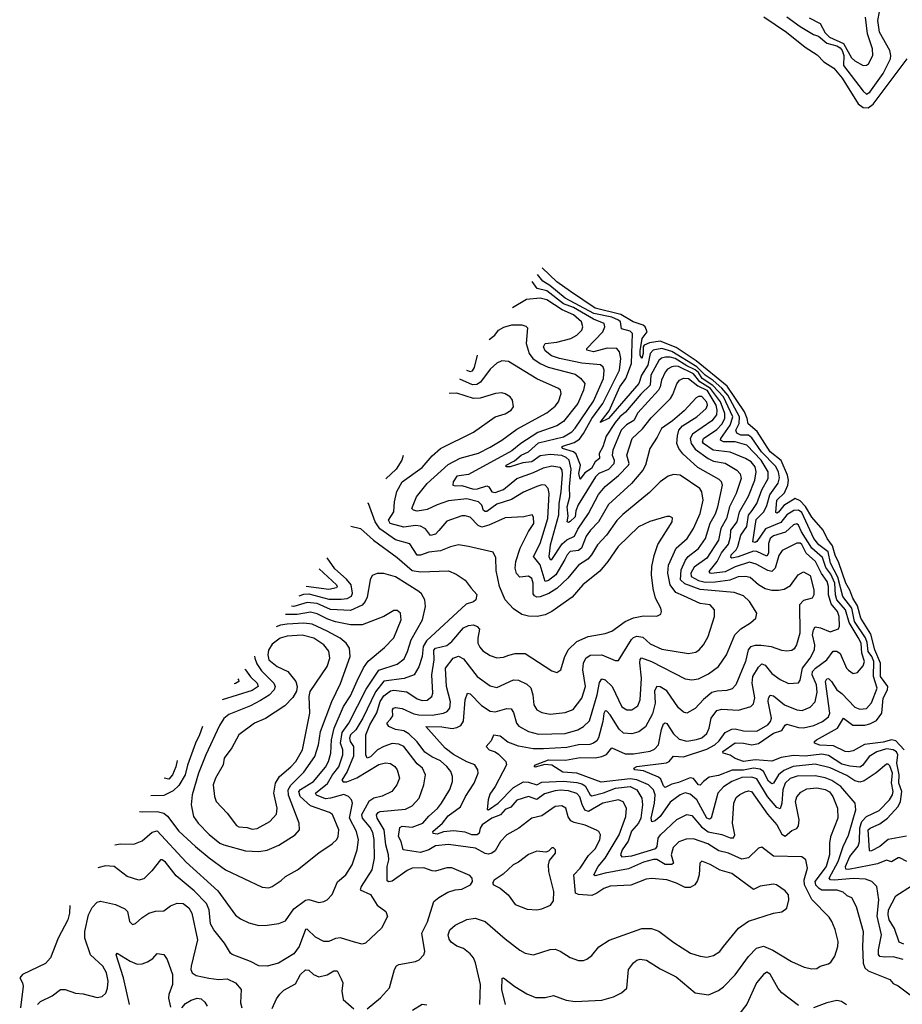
# Model space of a CAD drawing. Extents: x 1933546 to 2138868, y 524910 to 667279.
# Tile 262 of 466: x 2005059 to 2010359, y 639787 to 645699. Entities that reach past the tile are written whole.
import ezdxf

# ---------------------------------------------------------------- set-up
doc = ezdxf.new("R2010")
doc.units = 0

msp = doc.modelspace()

# ---------------------------------------------------------------- linework, layer by layer
at = {"layer": '0CON10XD'}
for points in [[(2009527.5, 645717.5), (2009664.6, 645625), (2009776.7, 645535), (2009847.6, 645487.6), (2009887, 645447), (2009948.6, 645408.6), (2009997.6, 645347.6), (2010095, 645194.3), (2010125, 645172), (2010155, 645169.4), (2010185, 645191.4), (2010388.2, 645465)], [(2009665, 645715.9), (2009745, 645657.6), (2009825, 645609.6), (2009855, 645600.3), (2009905, 645557.7), (2009965, 645541.9), (2009985, 645530.8), (2009998, 645515), (2010008.8, 645485), (2010005.2, 645425), (2010125, 645269.2), (2010145, 645252), (2010165, 645263.3), (2010245, 645375.3), (2010288.1, 645465), (2010290.9, 645485), (2010284.2, 645515), (2010222.7, 645625), (2010212.8, 645695), (2010222.6, 645747.4)], [(2009800.6, 645710.6), (2009865.8, 645675.8), (2009895, 645620), (2009921.1, 645595), (2010006.4, 645556.4), (2010055, 645470.3), (2010075, 645452.1), (2010125, 645423.8), (2010145, 645425.5), (2010156.4, 645433.6), (2010182.9, 645485), (2010179.4, 645525), (2010150, 645615), (2010138.5, 645715)], [(2010385, 640797.3), (2010275, 640775.6), (2010225, 640734.7), (2010175, 640709.5), (2010165, 640706.7), (2010162.9, 640712.9), (2010155, 640835.3), (2010165.2, 640844.8), (2010225, 640869.7), (2010269.6, 640905), (2010333.7, 640975), (2010348.8, 641005), (2010356.9, 641065), (2010338.7, 641115), (2010339.8, 641165), (2010327, 641235), (2010331.4, 641285), (2010323.4, 641303.4), (2010305, 641314.3), (2010265, 641321.1), (2010206.5, 641303.5), (2010159.7, 641275), (2010119.4, 641220.6), (2010105, 641211.7), (2010045, 641217.2), (2009995, 641229.1), (2009915, 641280.6), (2009875, 641288.8), (2009775, 641276.3), (2009705, 641280.4), (2009631.9, 641268.1), (2009575, 641246.1), (2009475, 641254.1), (2009405, 641245.7), (2009355, 641263.3), (2009325, 641282.5), (2009283.3, 641295), (2009280.8, 641305), (2009355, 641356.4), (2009405.4, 641355.4), (2009455, 641345.2), (2009495, 641353.7), (2009585, 641414.4), (2009635, 641432.1), (2009655, 641463.5), (2009665, 641468.5), (2009735, 641448.5), (2009765, 641446.8), (2009828.6, 641461.4), (2009879.6, 641485), (2009915, 641512.2), (2009923.2, 641535), (2009898.1, 641725), (2009905, 641741.1), (2009915, 641743.5), (2009933.2, 641725), (2009965.6, 641675.6), (2009995, 641653.8), (2010075, 641570.8), (2010105, 641558.7), (2010145, 641563.2), (2010175, 641597.8), (2010207.7, 641685), (2010185.3, 641755.3), (2010188.4, 641845), (2010176.7, 641875), (2010153.9, 641905), (2010148.9, 641958.9), (2010138.1, 641988.1), (2010072.3, 642085), (2010055.9, 642165), (2010002.3, 642235), (2009971.1, 642351.1), (2009928, 642435), (2009914.4, 642504.4), (2009858, 642545), (2009827.4, 642585), (2009755, 642739.6), (2009735, 642754.5), (2009707.3, 642752.7), (2009665, 642725.9), (2009629, 642681), (2009537.9, 642642.1), (2009485, 642565.3), (2009475, 642560.4), (2009461.9, 642565), (2009480.9, 642699.1), (2009527.5, 642745), (2009545, 642781.2), (2009563.6, 642846.4), (2009612.9, 642917.1), (2009621.2, 642948.8), (2009615.3, 642985), (2009597.9, 643017.9), (2009513.9, 643105), (2009455, 643189.5), (2009435, 643203.7), (2009390, 643205), (2009365, 643216.9), (2009360.3, 643235), (2009379.9, 643275), (2009381.9, 643315), (2009310.7, 643445), (2009276, 643486), (2009223.1, 643533.1), (2009175, 643565), (2009125.2, 643614.8), (2008975, 643707.8), (2008915, 643724.9), (2008862.5, 643715), (2008845, 643695.9), (2008830.7, 643625), (2008792.4, 643565), (2008777.9, 643515), (2008595, 643304.8), (2008545, 643280), (2008599.5, 643350.5), (2008663.2, 643495), (2008699.9, 643545), (2008733.8, 643635), (2008739.5, 643815), (2008725, 643829.1), (2008673.8, 643843.8), (2008665.9, 643885), (2008655, 643895.6), (2008615, 643912.3), (2008506.7, 643935), (2008335, 644027.3), (2008243.2, 644103.2), (2008199.9, 644129.9), (2008167.7, 644169.7)], [(2010369.6, 641315), (2010319.9, 641369.9), (2010295, 641376), (2010245, 641361.7), (2010132.5, 641347.5), (2010065, 641308.2), (2010035, 641302.5), (2010015, 641305.3), (2009945, 641338.1), (2009863.4, 641343.4), (2009831.4, 641355), (2009831.4, 641365), (2009842.9, 641375), (2009970.8, 641445), (2010005, 641504.3), (2010062.8, 641462.8), (2010135, 641463.3), (2010165, 641470.5), (2010205, 641490.4), (2010236, 641535), (2010243.8, 641625), (2010270, 641675), (2010272.3, 641695), (2010229.1, 641755), (2010227.9, 641835), (2010194.8, 641915), (2010170.5, 642010.5), (2010109.8, 642105), (2010090.7, 642180.7), (2010061.2, 642225), (2010044.1, 642274.1), (2010019.5, 642315), (2009977.9, 642437.9), (2009955, 642483.2), (2009939.9, 642539.9), (2009908.1, 642585), (2009883.4, 642635), (2009815, 642712.3), (2009776.8, 642776.8), (2009745, 642811), (2009715, 642824.3), (2009647.7, 642782.3), (2009615, 642743.1), (2009605, 642736.9), (2009600.4, 642740.4), (2009605.2, 642815), (2009651.3, 642858.7), (2009671.9, 642905), (2009675.2, 642934.8), (2009669.5, 642965), (2009632.3, 643052.3), (2009565, 643104.2), (2009486.6, 643226.6), (2009433.3, 643273.3), (2009428.3, 643305), (2009411.6, 643345), (2009308.3, 643498.3), (2009120.7, 643650.7), (2009000.3, 643730.3), (2008905, 643768.5), (2008841, 643759), (2008809.3, 643745), (2008802.2, 643735), (2008802.3, 643695), (2008795, 643665.7), (2008785, 643683.8), (2008785, 643710), (2008796, 643785), (2008826.4, 643825), (2008815, 643855.8), (2008803.5, 643865), (2008743.5, 643885), (2008668.7, 643928.7), (2008515, 643968.1), (2008366.8, 644066.8), (2008284.2, 644125), (2008196.6, 644208.7)], [(2010386, 640645), (2010345, 640666.5), (2010335, 640666.4), (2010295, 640642.7), (2010265, 640651.6), (2010209.3, 640630.7), (2010159.6, 640620.4), (2010035, 640596), (2010019.4, 640599.4), (2010017.3, 640615), (2010044.7, 640675.3), (2010095, 640736.7), (2010101.2, 640765), (2010103.3, 640846.7), (2010116.3, 640885), (2010145, 640914.8), (2010219.6, 640950.4), (2010282.5, 641015), (2010300.2, 641045), (2010304, 641065), (2010293.9, 641116.1), (2010299.5, 641175), (2010285, 641219.1), (2010275, 641229.1), (2010265, 641228.2), (2010203, 641177), (2010130.3, 641129.7), (2010105, 641121.5), (2010075, 641128.1), (2010025, 641160), (2009925, 641206.9), (2009835, 641228.3), (2009704.3, 641215.7), (2009648.3, 641191.7), (2009616.4, 641165), (2009585, 641115.4), (2009575, 641111.1), (2009555, 641125.9), (2009525.8, 641185.8), (2009505, 641199.7), (2009465, 641204.1), (2009405, 641193.9), (2009337.6, 641192.4), (2009255, 641160.9), (2009199.7, 641150.3), (2009164.4, 641125), (2009145, 641102.5), (2009135, 641105.8), (2009105, 641142.5), (2009085, 641147.4), (2009015, 641119), (2008975, 641109.5), (2008935, 641089.6), (2008925, 641098.1), (2008908.8, 641138.8), (2008895, 641151.3), (2008805, 641188.6), (2008752.5, 641195), (2008746.7, 641205), (2008765, 641215.2), (2008943.1, 641236.9), (2008958.9, 641245), (2008985, 641277.1), (2009045, 641273.8), (2009185, 641319.7), (2009233.8, 641345), (2009260.1, 641369.9), (2009295, 641419.6), (2009335, 641440), (2009355, 641442.1), (2009405, 641429.5), (2009485, 641426.2), (2009550.6, 641465), (2009567.7, 641485), (2009573.5, 641505), (2009554.4, 641605), (2009555, 641626), (2009565, 641642.5), (2009585, 641639.2), (2009651.2, 641585), (2009725, 641554.7), (2009758.1, 641551.9), (2009805, 641570.4), (2009836.8, 641603.2), (2009848.3, 641661.7), (2009843, 641705), (2009817.9, 641765), (2009820.8, 641785), (2009838.1, 641805), (2009905.4, 641854.6), (2009943, 641907), (2009965, 641906.9), (2009985, 641893.3), (2010024.5, 641805), (2010035, 641794.3), (2010065, 641773.5), (2010090.6, 641779.4), (2010125, 641820), (2010132.9, 641845), (2010116.3, 641896.3), (2010112.9, 641955), (2010095, 641989.3), (2010040.1, 642080.1), (2010018.8, 642155), (2009966.9, 642215), (2009958.6, 642245), (2009953.6, 642315), (2009929.6, 642369.6), (2009900.3, 642410.3), (2009879.7, 642469.7), (2009816.8, 642526.8), (2009753, 642625), (2009735, 642664.5), (2009725, 642671.3), (2009705, 642666.9), (2009657.1, 642622.9), (2009585, 642599.6), (2009565.3, 642585), (2009554.8, 642555), (2009556.6, 642495), (2009545, 642478), (2009486.2, 642505), (2009465, 642507.6), (2009374.4, 642474.4), (2009336.2, 642466.2), (2009329.5, 642469.5), (2009331.2, 642485), (2009361.2, 642515), (2009372.3, 642535), (2009389.4, 642605), (2009425, 642656.2), (2009435.6, 642725), (2009457.4, 642752.6), (2009486.5, 642795), (2009514.7, 642875.3), (2009553.6, 642945), (2009553.3, 642985), (2009510.6, 643055), (2009425, 643144), (2009355, 643164.3), (2009284.6, 643164.6), (2009266.9, 643175), (2009268.4, 643185), (2009325.6, 643265), (2009341.6, 643315), (2009285, 643433.8), (2009222.1, 643502.1), (2009156.7, 643545), (2009135, 643579.9), (2009115, 643597.4), (2009065, 643621.2), (2008995, 643665.6), (2008965, 643673.7), (2008937.2, 643672.8), (2008913.2, 643666.8), (2008897.7, 643652.3), (2008848.9, 643565), (2008844.8, 643505), (2008788.8, 643451.2), (2008697.1, 643342.9), (2008661.9, 643315), (2008635, 643280.6), (2008581, 643199), (2008561.6, 643135), (2008539.3, 643095), (2008541.1, 643065), (2008515, 643045.3), (2008493.6, 643005), (2008452.6, 642977.4), (2008425, 642940), (2008415.8, 642975), (2008426.2, 643025), (2008401.1, 643091.1), (2008384.7, 643105), (2008318.1, 643125), (2008314.2, 643135), (2008320.6, 643139.4), (2008388.6, 643161.4), (2008419.8, 643180.2), (2008445.5, 643215), (2008494.7, 643305.3), (2008559.8, 643395), (2008660.4, 643595), (2008669.3, 643665), (2008660, 643705), (2008645, 643724.5), (2008587.1, 643727.1), (2008505, 643705.8), (2008463.8, 643715), (2008464.2, 643725), (2008560.8, 643825), (2008572.8, 643855), (2008568.2, 643875), (2008505, 643900.6), (2008385, 643972), (2008325, 643993.2), (2008225, 644071.8), (2008166.4, 644085), (2008136.5, 644127.6)], [(2010365, 640055.2), (2010305, 640072.5), (2010255, 640069.1), (2010225, 640074.7), (2010216.2, 640086.2), (2010215.2, 640115), (2010234.1, 640205), (2010207.2, 640317.2), (2010217.9, 640415), (2010205.8, 640495), (2010175.6, 640525), (2010137.8, 640537.8), (2010065, 640541.4), (2009952.1, 640532.1), (2009928.1, 640535), (2009919.8, 640545), (2009974.6, 640645), (2010004.1, 640735), (2010035, 640803.1), (2010079.1, 640955), (2010075.4, 640995), (2009989.8, 641095), (2009935, 641131.8), (2009895, 641147.8), (2009835, 641158.8), (2009727.2, 641157.2), (2009685, 641142.5), (2009655.4, 641114.6), (2009640.9, 641075), (2009636.5, 640995), (2009625, 640961.5), (2009605, 640968), (2009550, 641035), (2009485, 641141.1), (2009455, 641150.6), (2009395, 641148.1), (2009335.5, 641124.5), (2009285, 641093.3), (2009250.4, 641055), (2009210.9, 640905), (2009201.8, 640898.2), (2009185, 640905.5), (2009126.1, 641015), (2009085, 641049.5), (2009055, 641057.1), (2009025, 641045.2), (2008965, 641000.3), (2008904.4, 640915), (2008875, 640888.4), (2008855, 640882.9), (2008851.9, 640905), (2008871.1, 640995), (2008874.1, 641045), (2008864.8, 641075), (2008835, 641105.5), (2008765, 641134.6), (2008725, 641140.8), (2008551.5, 641121.5), (2008405.5, 641174.5), (2008321.1, 641181.1), (2008255, 641223.8), (2008212.9, 641227.1), (2008155, 641211.4), (2008148.8, 641215), (2008156.2, 641225), (2008233.8, 641255), (2008337.6, 641252.4), (2008425, 641269.4), (2008515, 641267.8), (2008555, 641274.4), (2008582.3, 641287.7), (2008615, 641326.2), (2008695, 641290.3), (2008745, 641291.6), (2008845, 641306.8), (2008871.6, 641318.4), (2008894.1, 641345), (2008912.5, 641437.5), (2008925, 641470.6), (2008935, 641477.8), (2008945, 641472.2), (2008985, 641411.8), (2009018.9, 641378.9), (2009065, 641367.5), (2009122.9, 641377.1), (2009155, 641387.6), (2009185, 641413.5), (2009199.5, 641445), (2009210.8, 641505), (2009245, 641552.1), (2009275, 641559.1), (2009375, 641553.6), (2009448.6, 641575), (2009465, 641592), (2009472.7, 641627.3), (2009458, 641715), (2009462.5, 641755), (2009495, 641811.8), (2009515, 641831.8), (2009535, 641823.8), (2009575, 641773.1), (2009625, 641736.7), (2009675, 641713.1), (2009735, 641717.8), (2009746.4, 641733.6), (2009760.6, 641805), (2009805.7, 641865), (2009831.3, 641915), (2009834.4, 641945), (2009820.7, 642005), (2009825, 642035.8), (2009835.4, 642054.6), (2009867.1, 642047.1), (2009925, 642024.1), (2009975, 642042.2), (2009982.2, 642057.8), (2009980.4, 642115), (2009969.2, 642145), (2009932.6, 642192.6), (2009916.7, 642245), (2009916.4, 642295), (2009908.3, 642325), (2009874.1, 642374.1), (2009837, 642445), (2009781.8, 642495), (2009755, 642547.3), (2009745, 642555.2), (2009725, 642555.8), (2009637.9, 642512.1), (2009618.1, 642481.9), (2009595.9, 642405), (2009575, 642386), (2009550.9, 642390.9), (2009480.7, 642430.7), (2009441.4, 642441.4), (2009355, 642413.9), (2009295, 642383), (2009213.4, 642373.4), (2009204.5, 642375), (2009199.7, 642385), (2009247.6, 642445), (2009273, 642497), (2009315, 642550.3), (2009326.9, 642595), (2009328.8, 642635), (2009368, 642685), (2009381.5, 642745), (2009435, 642838.5), (2009473.7, 642935), (2009481.3, 642985), (2009474.8, 643015), (2009450.9, 643045), (2009417.5, 643065), (2009325, 643102.9), (2009224, 643114), (2009164.8, 643155), (2009158.4, 643165), (2009164.7, 643185), (2009245, 643237.7), (2009275, 643269.8), (2009292.4, 643305), (2009294, 643335), (2009266.7, 643405), (2009206.9, 643485), (2009143.9, 643523.9), (2009105, 643572.7), (2009015, 643616), (2008995, 643619.5), (2008975.2, 643614.8), (2008949.8, 643600.2), (2008935, 643582.9), (2008912.3, 643535), (2008905.2, 643495.2), (2008894.8, 643475), (2008771.9, 643338.1), (2008747.1, 643292.9), (2008702.7, 643267.3), (2008671, 643235), (2008620.2, 643115), (2008616.9, 643085), (2008629, 643055), (2008627.4, 643032.6), (2008595, 642998.7), (2008536.3, 642973.7), (2008516, 642954), (2008413.1, 642786.9), (2008399.3, 642750.7), (2008394.5, 642715), (2008365, 642686.1), (2008355, 642680.9), (2008347.5, 642685), (2008352.8, 642717.2), (2008347.5, 642775), (2008361.7, 642835), (2008360.1, 642895), (2008371.1, 643001.1), (2008358.3, 643055), (2008341.1, 643071.1), (2008315, 643083), (2008245, 643089.4), (2008185, 643080.7), (2008135.1, 643044.9), (2008080.9, 643039.1), (2008005, 643014), (2007980, 643015), (2007980.8, 643025), (2008029.7, 643050.3), (2008071.2, 643085), (2008115, 643103.5), (2008175, 643157.5), (2008325, 643194.8), (2008375, 643224.8), (2008395, 643245.8), (2008505, 643408.8), (2008564.8, 643545), (2008569.7, 643595), (2008562.9, 643612.9), (2008546.7, 643626.8), (2008435, 643636.2), (2008301.4, 643665), (2008251.7, 643681.7), (2008215, 643710), (2008204, 643735), (2008215.3, 643754.7), (2008285, 643763.7), (2008368.6, 643785), (2008405.5, 643805), (2008434.6, 643835), (2008441.1, 643855), (2008433.5, 643885), (2008385, 643927.3), (2008316.2, 643956.2), (2008225, 644018), (2008185, 644026.5), (2008101.7, 644018.3), (2008018.6, 643968.6)], [(2007878.2, 643779), (2007911.3, 643805), (2007934.8, 643835.2), (2007966.6, 643853.4), (2008015, 643866.5), (2008075, 643867.3), (2008099.3, 643859.3), (2008108.9, 643848.9), (2008101.4, 643755), (2008118.4, 643695), (2008140.6, 643665), (2008184.6, 643634.6), (2008232.4, 643612.4), (2008395, 643570.2), (2008427.5, 643547.5), (2008452.1, 643515), (2008444.7, 643475), (2008411, 643395), (2008325, 643287.2), (2008285, 643261.4), (2008169.6, 643220.4), (2008068.2, 643155), (2008015, 643111.3), (2007755, 642968.2), (2007685, 642959.1), (2007661.8, 642925), (2007660, 642905), (2007675, 642899.5), (2007715, 642902.3), (2007785, 642881), (2007807.9, 642882.1), (2007865, 642899.7), (2007877.1, 642895), (2007895, 642864.5), (2007915, 642860.5), (2007965, 642878.2), (2008045, 642944.8), (2008145, 642980.4), (2008205, 643008.7), (2008255, 643020.4), (2008301.9, 643011.9), (2008315.2, 642995.1), (2008317.4, 642967.4), (2008308.9, 642865), (2008295.9, 642795), (2008293.7, 642725), (2008244.1, 642544.1), (2008235.7, 642475.7), (2008245, 642457.3), (2008255, 642458.7), (2008317.5, 642552.5), (2008345, 642575.2), (2008391.5, 642598.5), (2008410, 642640), (2008474.8, 642735), (2008535, 642849.1), (2008575, 642896.6), (2008655, 642961.8), (2008715.2, 643025), (2008718.3, 643035), (2008704.2, 643085), (2008736, 643185), (2008798.3, 643241.7), (2008850.6, 643309.4), (2008966.7, 643425), (2008981.9, 643448.1), (2009005, 643511.9), (2009021.5, 643535), (2009045, 643546), (2009075, 643543.8), (2009130.8, 643500.8), (2009185, 643474.1), (2009240.2, 643385), (2009246.1, 643355), (2009242.8, 643327.2), (2009215, 643289.6), (2009098.6, 643211.4), (2009086.1, 643185), (2009090.3, 643155), (2009115, 643120.2), (2009193.5, 643063.5), (2009225, 643049.3), (2009295, 643036), (2009365, 642994.7), (2009385, 642972.2), (2009391.7, 642945), (2009362.2, 642855), (2009321.7, 642775), (2009303.4, 642705), (2009268.6, 642645), (2009255.6, 642575), (2009185, 642465.3), (2009109.1, 642410.9), (2009088.5, 642375), (2009092.2, 642355), (2009135, 642332.1), (2009175, 642321.5), (2009235.4, 642324.6), (2009325, 642336.7), (2009375.2, 642355.2), (2009416.9, 642356.9), (2009445, 642351.4), (2009495, 642308), (2009535, 642284.7), (2009575, 642273.2), (2009615, 642272.9), (2009650, 642280), (2009688.1, 642301.9), (2009733.8, 642365), (2009765, 642383.8), (2009805, 642362), (2009827.8, 642275), (2009828.1, 642245), (2009818, 642225), (2009765, 642212.5), (2009741.1, 642185), (2009742.9, 642015), (2009724.1, 641945.9), (2009709.5, 641920.5), (2009695, 641910.6), (2009665, 641907.8), (2009635, 641911.8), (2009573.5, 641933.5), (2009512.3, 641942.3), (2009475, 641942.3), (2009446.8, 641933.2), (2009434.1, 641915.9), (2009417.1, 641845), (2009358.5, 641705), (2009337.8, 641682.2), (2009305, 641670.8), (2009247.9, 641667.9), (2009215, 641658.6), (2009165, 641618), (2009115, 641562.9), (2009065, 641535.6), (2009045, 641541.1), (2009015, 641567.3), (2008945, 641670), (2008905, 641693.8), (2008885, 641695.6), (2008870.7, 641669.3), (2008874.8, 641595), (2008858.1, 641531.9), (2008817.3, 641452.7), (2008777.3, 641422.7), (2008735, 641411.6), (2008685, 641416), (2008659, 641439), (2008605, 641526), (2008585, 641546.2), (2008575, 641548.2), (2008566.3, 641533.7), (2008561, 641485), (2008535, 641387.1), (2008525, 641370), (2008505.6, 641355), (2008482, 641348), (2008415, 641344.5), (2008345, 641328.5), (2008205, 641321.9), (2008142, 641322), (2008055, 641336.5), (2007991.2, 641361.2), (2007945, 641396.9), (2007905, 641403.3), (2007890.9, 641369.1), (2007860.8, 641335), (2007878.6, 641315), (2007915, 641302.9), (2007935, 641288.6), (2007978.9, 641245), (2007981.7, 641225), (2007913.6, 641095), (2007881.5, 641048.5), (2007871.4, 641015), (2007866.1, 640956.1), (2007875, 640954.5), (2007932.5, 640995), (2008025, 641089.5), (2008085, 641122.5), (2008115, 641120.4), (2008165, 641104), (2008195, 641121.6), (2008325, 641126.2), (2008405, 641118.8), (2008435, 641111.3), (2008455, 641098.5), (2008484.6, 641044.6), (2008495, 641038.5), (2008565, 641056.3), (2008636.7, 641085), (2008725, 641094.8), (2008764.7, 641075), (2008794.3, 641025), (2008799.2, 640985), (2008788.3, 640905), (2008774, 640875), (2008732.7, 640827.3), (2008713.4, 640766.6), (2008677.3, 640715), (2008667.2, 640685), (2008675, 640673.2), (2008735, 640679.2), (2008878.3, 640721.7), (2008887.6, 640735), (2008892.9, 640785), (2008907.8, 640805), (2009005, 640896.2), (2009065, 640926.2), (2009095, 640920), (2009152.6, 640852.6), (2009193.3, 640823.3), (2009275, 640807.6), (2009325, 640787.5), (2009345, 640785.6), (2009353.2, 640805), (2009340.3, 640875), (2009342.6, 640932.6), (2009347.2, 640995), (2009361.9, 641028.1), (2009382.9, 641047.1), (2009415, 641063.1), (2009435, 641069.2), (2009454.3, 641065), (2009548.6, 640928.6), (2009605.1, 640865.1), (2009635, 640808.2), (2009655, 640797.3), (2009695, 640830.3), (2009725, 640842.9), (2009735, 640859.2), (2009738.8, 640895), (2009717.2, 641005), (2009725, 641033.1), (2009749, 641061), (2009785, 641080.7), (2009845, 641086.3), (2009895, 641077.3), (2009922.1, 641062.1), (2009941.6, 641035), (2009969.7, 640965), (2009972.2, 640905), (2009928, 640792), (2009921.4, 640755), (2009922, 640685), (2009901.7, 640615), (2009833, 640525), (2009837.7, 640505), (2009855, 640485.8), (2009875, 640475.2), (2009965, 640474.7), (2010001.9, 640461.9), (2010025, 640440.5), (2010055, 640429.1), (2010082.5, 640375), (2010123.5, 640225), (2010119.5, 640135), (2010124.2, 640034.2), (2010133.2, 640005), (2010155, 639988.4), (2010284.3, 639935), (2010305, 639912.5), (2010335, 639897.3), (2010471.2, 639795)], [(2007745, 641243.4), (2007665, 641286.8), (2007614.5, 641325), (2007497.5, 641455), (2007595, 641452.7), (2007656.2, 641443.8), (2007685, 641448.9), (2007708.4, 641461.6), (2007723.6, 641486.4), (2007734.7, 641615.3), (2007747.5, 641655), (2007765, 641652.2), (2007831.3, 641581.3), (2007885, 641548), (2007915, 641543.3), (2007983.6, 641563.6), (2008010.8, 641560.8), (2008025, 641540), (2008042.5, 641475), (2008056.3, 641456.3), (2008114.8, 641424.8), (2008175, 641409.7), (2008335, 641413.7), (2008411.4, 641435), (2008445.2, 641454.8), (2008479.9, 641490.1), (2008497.1, 641542.9), (2008527.6, 641645), (2008539.9, 641720.1), (2008555, 641741.1), (2008575, 641735.5), (2008617.8, 641695), (2008675, 641573.6), (2008705, 641555.4), (2008735, 641554.5), (2008770.4, 641579.6), (2008785.9, 641615), (2008792.2, 641745), (2008782.2, 641837.8), (2008785, 641858), (2008793.2, 641866.8), (2008853.3, 641845), (2009055, 641740.8), (2009095, 641734.5), (2009135, 641742.3), (2009195, 641772.3), (2009254.4, 641815), (2009303.1, 641885), (2009353.6, 642005), (2009388.5, 642041.5), (2009447.5, 642077.5), (2009480, 642105), (2009485.7, 642135), (2009442.3, 642205), (2009405, 642240.4), (2009349, 642259), (2009145, 642277.9), (2009052.6, 642312.6), (2009027.8, 642335), (2009031.5, 642395), (2009056.3, 642453.7), (2009073.5, 642476.5), (2009135, 642524.1), (2009176.4, 642585), (2009204.9, 642675.1), (2009237.2, 642732.8), (2009251.7, 642775), (2009279.4, 642905), (2009272.5, 642925), (2009259.3, 642939.3), (2009130.5, 643010.5), (2009042.1, 643092.1), (2009017.8, 643125), (2009005.9, 643155), (2009008.8, 643201.2), (2009017.9, 643235), (2009038.8, 643261.2), (2009126.2, 643315), (2009181.8, 643365), (2009188.6, 643385), (2009185, 643403.1), (2009155, 643436.8), (2009135, 643437.1), (2009120.5, 643429.5), (2009049.1, 643350.9), (2008979.1, 643290.9), (2008913.1, 643245), (2008887.4, 643192.6), (2008843.8, 643125), (2008817.9, 643025), (2008800.9, 642995), (2008733.1, 642915), (2008595, 642787.5), (2008534.9, 642685.1), (2008486.9, 642635), (2008461.6, 642598.4), (2008433, 642525), (2008415, 642512.9), (2008365, 642505.7), (2008345.8, 642485), (2008332.9, 642457.1), (2008277.8, 642365), (2008235, 642331), (2008215.3, 642325.3), (2008185, 642426.6), (2008144, 642475), (2008184.8, 642555), (2008230.1, 642705), (2008239.5, 642855), (2008232.3, 642885), (2008215, 642904.5), (2008195, 642905.3), (2008165, 642895.3), (2008085, 642861.3), (2008012.3, 642817.7), (2007925, 642790.4), (2007865, 642747), (2007855, 642745.3), (2007845, 642752.1), (2007833.6, 642785), (2007815, 642804.3), (2007745, 642822), (2007635, 642809.3), (2007565, 642786.7), (2007505, 642757.5), (2007484.4, 642754.4), (2007445, 642747.8), (2007423.7, 642753.7), (2007414.6, 642764.6), (2007442.3, 642835), (2007506.3, 642913.7), (2007632.4, 643027.6), (2007705, 643066.8), (2007813.7, 643096.3), (2007885, 643131.8), (2007955, 643173.9), (2008045, 643240), (2008225, 643338.2), (2008275, 643377.7), (2008294.6, 643405), (2008310.9, 643455), (2008305.6, 643475), (2008294.2, 643485), (2008165, 643543.4), (2007995, 643646.7), (2007955, 643651.1), (2007925, 643636.7), (2007885, 643600.5), (2007826.3, 643523.7), (2007805, 643508.6), (2007777.5, 643507.5), (2007701.2, 643540.1)], [(2007741.9, 643595), (2007765, 643586.1), (2007779, 643591), (2007789.6, 643610.4), (2007807.8, 643684)], [(2008469.9, 642460.1), (2008415.2, 642424.8), (2008350.3, 642345), (2008285.4, 642284.6), (2008237.1, 642252.9), (2008185, 642232.9), (2008165, 642232.2), (2008149.5, 642239.5), (2008142.5, 642252.5), (2008141.6, 642315), (2008133.8, 642343.8), (2008115, 642357.3), (2008062.3, 642352.3), (2008043.2, 642373.2), (2008034.4, 642405), (2008038.9, 642445), (2008063.9, 642526.1), (2008113.6, 642626.4), (2008146.4, 642675), (2008145, 642712.5), (2008135.7, 642725.7), (2008085.5, 642714.5), (2007975, 642708.2), (2007876.7, 642663.3), (2007835, 642652), (2007812.5, 642662.5), (2007765, 642711.2), (2007735, 642720.7), (2007715, 642719.7), (2007625, 642687.8), (2007575, 642631.5), (2007555, 642610.5), (2007525, 642601.5), (2007495, 642641.3), (2007465, 642658.3), (2007435, 642661.2), (2007365, 642651.8), (2007283.9, 642675), (2007273.8, 642695), (2007305, 642744), (2007309.6, 642805), (2007324, 642866), (2007356.7, 642923.3), (2007475, 643009.5), (2007535, 643080), (2007586.1, 643123.9), (2007785, 643222.9), (2007915, 643315.5), (2007975, 643332.1), (2008010.5, 643355), (2008024.4, 643375), (2008019.2, 643415), (2008005, 643434), (2007975, 643452.9), (2007955, 643458.1), (2007915.5, 643454.5), (2007825, 643427.5), (2007785, 643424.7), (2007685, 643457.4), (2007638.4, 643455.3)], [(2007361.8, 643082), (2007353.1, 643055), (2007319.9, 643000.1), (2007258.1, 642942)], [(2007821.5, 639785), (2007826.2, 639905), (2007796.6, 640035), (2007785, 640065.6), (2007765, 640090.8), (2007725, 640122), (2007685, 640136.2), (2007650.9, 640160.9), (2007638.3, 640178.3), (2007631.9, 640205), (2007642.5, 640235), (2007675, 640262.9), (2007745, 640296.2), (2007793.4, 640303.4), (2007855, 640283.8), (2007975, 640180), (2008061.7, 640111.7), (2008093.8, 640095), (2008145, 640084.4), (2008245, 640115.8), (2008275, 640117.1), (2008305, 640105.6), (2008365, 640067.1), (2008415, 640050), (2008445, 640050), (2008465, 640057.5), (2008495, 640080.8), (2008537.3, 640132.7), (2008598.5, 640171.5), (2008795, 640241.8), (2008852.3, 640242.3), (2008896.4, 640226.4), (2008987.9, 640157.9), (2009088, 640095), (2009145, 640075.6), (2009185, 640069.1), (2009225, 640079.1), (2009264.3, 640105), (2009285, 640134.2), (2009375.3, 640244.7), (2009435, 640286.9), (2009585, 640334.2), (2009635, 640342), (2009665.6, 640364.4), (2009678.5, 640415), (2009675.5, 640445), (2009655, 640468.6), (2009603.3, 640505), (2009585, 640508.1), (2009505, 640495.6), (2009465, 640476.7), (2009335, 640571.8), (2009265, 640591.5), (2009205, 640626.9), (2009155, 640645.6), (2009142.9, 640635), (2009139.6, 640565), (2009130.2, 640529.8), (2009114.2, 640505), (2009085, 640488.9), (2009055, 640487.5), (2009002.5, 640515), (2008945, 640533.9), (2008855, 640543.1), (2008821.5, 640538.5), (2008728.3, 640501.7), (2008605, 640496.8), (2008567.1, 640482.9), (2008525, 640453.5), (2008495, 640441.1), (2008415, 640445.8), (2008397.1, 640455), (2008386, 640565), (2008424.8, 640605.2), (2008475, 640680.5), (2008515, 640720), (2008543.4, 640775), (2008547.5, 640805), (2008537.1, 640825), (2008523.2, 640833.2), (2008455, 640862.7), (2008388.4, 640878.4), (2008368.6, 640888.6), (2008353.3, 640913.3), (2008338.5, 640965), (2008315, 640978.8), (2008275, 640975.4), (2008195, 640917.7), (2008135, 640905.4), (2008055.7, 640845), (2007985, 640804.4), (2007946, 640764), (2007915, 640709.1), (2007895, 640694.1), (2007875, 640689.1), (2007855, 640693.2), (2007796.4, 640723.6), (2007634.2, 640745.8), (2007555, 640738.2), (2007516, 640714), (2007465, 640699.4), (2007361.5, 640715), (2007348.9, 640765), (2007334.1, 640795), (2007342.3, 640847.7), (2007355, 640855.7), (2007415, 640850.9), (2007479.4, 640875), (2007515, 640915.8), (2007568.1, 640961.9), (2007591.5, 640995), (2007642.4, 641077.6), (2007657.9, 641125), (2007658.2, 641155), (2007648.2, 641185), (2007623.8, 641215), (2007585, 641248.4), (2007533.1, 641273.1), (2007491.9, 641301.9), (2007445, 641363.1), (2007395, 641411.6), (2007365, 641429.5), (2007315, 641437.4), (2007276.1, 641456.1), (2007264, 641475), (2007285, 641498.8), (2007300.7, 641519.3), (2007298.2, 641555), (2007303.6, 641565), (2007315, 641569.4), (2007355, 641564.2), (2007425, 641530.9), (2007454.9, 641524.9), (2007536.9, 641523.1), (2007605, 641534.3), (2007626.9, 641545), (2007642.2, 641565), (2007646.1, 641603.9), (2007622.3, 641695), (2007615.3, 641805), (2007662.2, 641865), (2007695, 641878.2), (2007725, 641861.9), (2007806.2, 641755), (2007885, 641699.5), (2007925, 641689.1), (2008025, 641734.6), (2008055, 641733.1), (2008105, 641710.3), (2008128.3, 641688.3), (2008141.3, 641645), (2008147.1, 641585), (2008165, 641554.5), (2008195, 641539.6), (2008245, 641529.6), (2008335, 641539.6), (2008381.8, 641558.2), (2008435.2, 641625), (2008456.7, 641695), (2008441.6, 641795), (2008444.8, 641835), (2008459.1, 641865), (2008485, 641883.7), (2008555, 641885.7), (2008635, 641851.1), (2008655, 641850.8), (2008732.1, 641977.9), (2008745, 641990.5), (2008765, 641997.3), (2008801.7, 641991.7), (2008845, 641951.6), (2008915, 641919.7), (2009075, 641892.7), (2009118.4, 641901.6), (2009138.9, 641915), (2009164.5, 641945), (2009192.5, 641995), (2009230.5, 642115), (2009231.4, 642155), (2009205.6, 642185.6), (2009145, 642194.1), (2009045, 642239.2), (2008999.9, 642259.9), (2008965.2, 642305), (2008951.6, 642375), (2008956, 642424), (2009001.4, 642525), (2009067.6, 642585), (2009105.9, 642644.1), (2009145.2, 642735), (2009164.1, 642815), (2009155.5, 642864.5), (2009142.7, 642885), (2009025, 642964.6), (2008985, 642969.1), (2008952.3, 642957.7), (2008905, 642923.5), (2008840.3, 642859.7), (2008681.1, 642728.9), (2008645, 642692.1), (2008582.4, 642605), (2008529.2, 642545), (2008492.6, 642485), (2008469.9, 642460.1)], [(2007145, 639760), (2007225.6, 639825), (2007279.4, 639885), (2007309.1, 639995), (2007321.1, 640018.9), (2007335, 640026.9), (2007435.5, 640044.5), (2007458.8, 640055), (2007486.8, 640083.2), (2007491.9, 640105), (2007474.5, 640215), (2007507.4, 640282.6), (2007546.6, 640403.4), (2007575, 640428.6), (2007629.5, 640460.5), (2007675, 640474.4), (2007715, 640477.5), (2007765.4, 640504.6), (2007778, 640525), (2007776.7, 640545), (2007761.2, 640561.2), (2007655, 640605.6), (2007625, 640607.1), (2007555, 640587.3), (2007535, 640588.5), (2007485, 640606.7), (2007416.4, 640603.6), (2007385, 640590), (2007295, 640526.5), (2007275, 640521.5), (2007265, 640528), (2007265.5, 640615), (2007274.8, 640655), (2007273.6, 640683.6), (2007258.2, 640745), (2007248.5, 640835), (2007206.3, 640905), (2007201.8, 640925), (2007210.7, 640939.3), (2007224, 640945), (2007375, 640958.8), (2007415, 640978.8), (2007458.5, 641025), (2007485.9, 641105), (2007496.9, 641165), (2007477.3, 641205), (2007445, 641231.8), (2007365, 641334.6), (2007335, 641350), (2007295, 641352.5), (2007245, 641336), (2007208.4, 641315), (2007165, 641273.7), (2007145.3, 641264.7), (2007138, 641285), (2007138.4, 641405), (2007161.3, 641465), (2007203, 641537), (2007223, 641605), (2007245, 641638.5), (2007285, 641669.8), (2007305, 641673.5), (2007384.2, 641664.2), (2007445, 641621.2), (2007475, 641610.7), (2007506.9, 641613.1), (2007534.4, 641635), (2007539.6, 641655), (2007533.5, 641765), (2007547.2, 641855), (2007546.9, 641913.1), (2007555, 641926.4), (2007625, 641941.8), (2007653.5, 641965), (2007725, 642046.8), (2007755, 642062), (2007784.8, 642064.8), (2007806.4, 642055), (2007819.9, 642039.9), (2007809.7, 641985), (2007810.9, 641955), (2007821.2, 641931.2), (2007839.8, 641909.8), (2007885, 641881.9), (2007925, 641868.1), (2007965, 641872.1), (2007996.9, 641883.1), (2008035, 641893.5), (2008095, 641893.1), (2008255, 641788.8), (2008285, 641780), (2008308, 641795), (2008330.2, 641869.8), (2008352.2, 641915), (2008405, 641966.2), (2008473.5, 641996.5), (2008575, 642013.9), (2008615, 642027.7), (2008695, 642085.4), (2008745, 642108.5), (2008805, 642119.5), (2008885, 642118), (2008909.5, 642130.5), (2008913.8, 642145), (2008909.2, 642165), (2008876.6, 642226.6), (2008863, 642283), (2008853.2, 642365), (2008854.3, 642415.7), (2008868.4, 642481.6), (2008892, 642548), (2008978, 642685), (2008978.8, 642708.8), (2008963.6, 642716.4), (2008945, 642716), (2008843.3, 642686.7), (2008775, 642654.5), (2008652.9, 642535), (2008591.8, 642445), (2008542.4, 642387.6), (2008440, 642305), (2008377.5, 642232.5), (2008255, 642146.2), (2008214, 642126), (2008165.5, 642115.5), (2008115, 642117.1), (2008075, 642128.6), (2008025, 642160.8), (2007975, 642215.8), (2007940.6, 642295), (2007921.2, 642391.2), (2007917.4, 642467.4), (2007901.4, 642501.4), (2007753.2, 642536.8), (2007695, 642545.5), (2007645.9, 642534.1), (2007585, 642509.4), (2007515, 642501.1), (2007465, 642483.8), (2007445, 642484.1), (2007401.3, 642551.3), (2007315, 642576.3), (2007222.6, 642642.6), (2007194.4, 642685), (2007153.7, 642793.7), (2007150.3, 642796.6)], [(2007048.2, 642658.7), (2007105, 642644.4), (2007183.8, 642573.8), (2007325, 642470.9), (2007415, 642391.9), (2007465, 642384.2), (2007635, 642390), (2007679.6, 642369.6), (2007735, 642332.9), (2007770, 642285), (2007805, 642247.5), (2007797.5, 642215), (2007785, 642204.4), (2007739.6, 642190.4), (2007501.4, 641968.6), (2007482.2, 641935), (2007475, 641876), (2007455.8, 641814.2), (2007428.8, 641765), (2007366.9, 641743.1), (2007245, 641726.5), (2007195.9, 641664.1), (2007119.7, 641505), (2007077.2, 641435), (2007046.4, 641405), (2007038.8, 641385), (2007043.2, 641365), (2007064.5, 641334.5), (2007063.8, 641276.2), (2007024.7, 641185.3), (2006992.6, 641132.6), (2007002.5, 641122.5), (2007023.5, 641123.5), (2007082.8, 641147.2), (2007215, 641226.8), (2007256.4, 641236.4), (2007285, 641233.1), (2007311.5, 641215), (2007325, 641194), (2007339.5, 641145), (2007324.6, 641105), (2007293.3, 641065), (2007235, 641037.2), (2007185, 641025.2), (2007156.2, 641003.8), (2007112.6, 640925), (2007115.6, 640905), (2007165.3, 640845), (2007178.1, 640818.1), (2007186, 640776), (2007187.5, 640665), (2007172.8, 640595), (2007108.7, 640495), (2007104.6, 640475), (2007166.3, 640446.3), (2007205, 640381.4), (2007258, 640345), (2007267.5, 640315), (2007231.2, 640245), (2007135, 640154), (2007115, 640148.8), (2007069.4, 640159.4), (2006984.6, 640185.4), (2006955, 640181.5), (2006915, 640163.3), (2006885, 640163.3), (2006835, 640189.5), (2006785, 640237.3), (2006775, 640235.6), (2006736.7, 640133.3), (2006705, 640090), (2006614.2, 640034.2), (2006545, 640016.9), (2006495, 640018.1), (2006444.5, 640044.5), (2006335.5, 640085.5), (2006324.3, 640095), (2006288.5, 640155), (2006225.4, 640235), (2006205, 640270), (2006196.7, 640355), (2006181.7, 640391.7), (2006107.7, 640467.7), (2005999.3, 640559.3), (2005935, 640641.2), (2005915, 640655.4), (2005904, 640655), (2005852, 640588), (2005805, 640540.8), (2005775, 640531.9), (2005704, 640554), (2005625.8, 640615), (2005575, 640618.4), (2005528.1, 640607)], [(2006737.2, 642238.9), (2006765, 642249), (2006795, 642251.2), (2006915, 642219.5), (2006990.2, 642219.8), (2007026.3, 642223.7), (2007052.4, 642237.6), (2007058, 642255), (2007048.7, 642305), (2007020.8, 642340.8), (2006951, 642401), (2006906.3, 642467.2)], [(2006857.6, 642401.4), (2006960.6, 642305), (2006966, 642295), (2006962.1, 642287.9), (2006915, 642277.4), (2006779.1, 642295.6)], [(2005630, 640744.6), (2005665, 640751.1), (2005745, 640749.5), (2005795, 640769.1), (2005855, 640821.2), (2005885, 640828), (2006059.6, 640639.6), (2006249.3, 640469.3), (2006355, 640322.9), (2006385, 640300), (2006435.4, 640275.4), (2006495, 640261.1), (2006545, 640263.1), (2006615, 640271.9), (2006655, 640288.6), (2006705, 640359.6), (2006775, 640412.7), (2006795, 640416.2), (2006855, 640399.1), (2006885, 640403.3), (2006905, 640414.2), (2006935, 640446), (2006968.3, 640521.7), (2007016.7, 640565), (2007055.4, 640625), (2007084.8, 640715.2), (2007092.9, 640775), (2007081.4, 640825), (2007040.3, 640905), (2007057.2, 640995), (2007052.5, 641015), (2007033.8, 641035), (2007005, 641047.4), (2006926, 641024), (2006895, 641020.9), (2006842.1, 641042.1), (2006836.2, 641055), (2006907.8, 641112.2), (2006936.5, 641165), (2006975, 641213.4), (2007000, 641285), (2006999.2, 641315), (2006984.6, 641355), (2006995, 641418.2), (2007035.8, 641475), (2007139.7, 641680.3), (2007215, 641792.4), (2007325, 641828.7), (2007367.8, 641862.2), (2007387.9, 641905), (2007409.2, 641975), (2007477.5, 642095), (2007496.9, 642175), (2007492.5, 642215), (2007471.2, 642251.2), (2007455.6, 642265), (2007315, 642353.4), (2007245, 642374.5), (2007205.7, 642374.3), (2007175, 642362.5), (2007163.4, 642336.6), (2007145, 642232.5), (2007133.7, 642205), (2007115, 642183.5), (2007045, 642152.2), (2006925, 642157.8), (2006845, 642193), (2006785, 642200.3), (2006705, 642176.2), (2006691.7, 642177.6)], [(2005778.2, 640944.6), (2005795, 640942.5), (2005885, 640945.6), (2005923.9, 640933.9), (2005946.2, 640916.2), (2006015, 640826.9), (2006115, 640733.9), (2006196.1, 640666.1), (2006295, 640595.4), (2006515, 640490.6), (2006554.2, 640485.8), (2006575, 640494.2), (2006629.8, 640530.2), (2006656, 640555), (2006727.5, 640595), (2006855, 640696.7), (2006935, 640750), (2006962.9, 640777.1), (2006972.1, 640795), (2006974.6, 640835), (2006937.7, 640927.7), (2006919, 640939), (2006805, 640977.8), (2006743.3, 641035), (2006734.4, 641065), (2006745, 641077), (2006822.6, 641125), (2006895, 641211.2), (2006914.3, 641245), (2006927.3, 641295), (2006930.5, 641375), (2006947.8, 641445), (2007004.4, 641575), (2007045, 641640), (2007085, 641729.1), (2007122.7, 641807.3), (2007151.7, 641848.3), (2007249.7, 641930.3), (2007305, 641988.1), (2007348.9, 642095), (2007345.7, 642135), (2007325, 642152.5), (2007305, 642150.8), (2007245, 642115.7), (2007115, 642066.6), (2007045, 642066.2), (2006956.2, 642083.8), (2006909, 642099), (2006845, 642132.5), (2006805, 642142.6), (2006725, 642127), (2006655.5, 642128.6)], [(2006470, 641878.4), (2006471.2, 641865), (2006482.3, 641832.3), (2006510.2, 641790.2), (2006585.2, 641715), (2006592.9, 641695), (2006588, 641675), (2006556.3, 641643.7), (2006505, 641610.7), (2006445, 641580), (2006315, 641527.6), (2006285, 641503.1), (2006258, 641462), (2006176.7, 641285), (2006132.4, 641175), (2006095.3, 641044.7), (2006089.6, 640985), (2006102.7, 640915), (2006131.8, 640875), (2006196.8, 640806.8), (2006261.9, 640755), (2006285, 640744.6), (2006415, 640708.7), (2006495, 640704.5), (2006545, 640713.5), (2006615, 640741.8), (2006712.9, 640805), (2006740, 640835), (2006738.2, 640875), (2006672.6, 641042.6), (2006671.2, 641075), (2006687, 641103), (2006765, 641180.7), (2006832.1, 641275), (2006853, 641345), (2006866.3, 641425), (2006933.4, 641605), (2006986.3, 641713.7), (2007043.2, 641875), (2007040.4, 641925), (2007019.6, 641955), (2006983.8, 641985), (2006905, 642028.3), (2006815, 642070.4), (2006765, 642075.2), (2006665, 642070.3), (2006625, 642063.1), (2006600, 642053.7)], [(2006455, 640838.2), (2006485, 640842.1), (2006560.6, 640885), (2006600.8, 640929.2), (2006605.3, 640965), (2006585.3, 641055), (2006595.2, 641114.8), (2006620, 641155), (2006687.9, 641212.1), (2006717, 641245), (2006756.7, 641315), (2006801.5, 641535), (2006797.5, 641635), (2006802.9, 641665), (2006904.6, 641815), (2006921.8, 641865), (2006915, 641907.1), (2006885.2, 641945.2), (2006825, 641984.7), (2006755, 642003.4), (2006665, 641997), (2006623.7, 641986.3), (2006575, 641949.7), (2006554.1, 641914.1), (2006549.5, 641885), (2006556, 641855), (2006605, 641815.4), (2006668.6, 641785), (2006716.9, 641725), (2006725.8, 641695), (2006722.1, 641667.9), (2006700.2, 641629.8), (2006650.5, 641579.5), (2006535, 641503.6), (2006470, 641475), (2006374.7, 641405.3), (2006333.1, 641326.9), (2006286.9, 641265), (2006281.5, 641225), (2006235, 641144.2), (2006221.6, 641105), (2006228.2, 641035), (2006239.1, 641005), (2006305.3, 640935.3), (2006360.8, 640860.8), (2006375, 640852.5), (2006425, 640849.5), (2006455, 640838.2)], [(2006411.7, 641799.6), (2006414.2, 641795), (2006445, 641754.2), (2006485.8, 641715), (2006490.7, 641695), (2006455, 641671.5), (2006274.6, 641614.6)], [(2006368.7, 641741.6), (2006373.9, 641735), (2006375.4, 641725), (2006355, 641713.3), (2006346.9, 641712.2)], [(2006157, 641455.9), (2006139.5, 641405), (2006115.2, 641355), (2006066.9, 641223.1), (2006051.9, 641165), (2006015, 641101.6), (2005981.2, 641068.8), (2005925, 641040), (2005847.3, 641037.8)], [(2006005.2, 641250.9), (2005996.6, 641213.4), (2005977.4, 641165), (2005955, 641138.5), (2005926.5, 641144.8)], [(2007975.9, 639785), (2007954.6, 639875), (2007957, 639943), (2007965, 639946.2), (2008033.3, 639893.3), (2008105, 639848.9), (2008156.9, 639826.9), (2008215, 639827.5), (2008265, 639840), (2008341.1, 639811.1), (2008395, 639803.5), (2008555, 639810.9), (2008625, 639832.2), (2008673.8, 639855), (2008705.5, 639884.5), (2008715, 639996.2), (2008745.8, 640035), (2008765, 640051.4), (2008785, 640058.9), (2008822.9, 640052.9), (2008905, 640000), (2009001.7, 639951.7), (2009115, 639856.7), (2009195, 639844.5), (2009255, 639869.1), (2009285, 639891.9), (2009355, 639964.4), (2009435.4, 640075), (2009483.3, 640125), (2009525, 640135.3), (2009581.5, 640111.5), (2009694, 640044), (2009770.7, 640010.7), (2009815, 639999.2), (2009845, 640001.2), (2009865, 640016), (2009915, 640030), (2009929.1, 640040.9), (2009953, 640077), (2009971.4, 640135), (2009973.3, 640165), (2009956.2, 640236.2), (2009935.5, 640285), (2009920.3, 640310.3), (2009816.1, 640416.1), (2009771.2, 640505), (2009769.3, 640535), (2009790.4, 640605), (2009780.6, 640655), (2009755, 640671.8), (2009585, 640676), (2009515, 640731.2), (2009495, 640724), (2009435, 640666.9), (2009395, 640658.1), (2009315, 640693.8), (2009257.8, 640707.8), (2009190.4, 640750.4), (2009105, 640780.8), (2009061, 640779), (2009017.2, 640762.8), (2008982.4, 640727.6), (2008971.1, 640685), (2008985.4, 640635), (2008974.2, 640625.8), (2008935, 640625.6), (2008885.9, 640655.9), (2008866, 640656), (2008805, 640641), (2008715, 640600.2), (2008575, 640575.2), (2008515, 640558.5), (2008506.9, 640565), (2008532.4, 640615), (2008575.5, 640665), (2008658, 640805), (2008698.6, 640915), (2008702, 640965), (2008682.6, 641002.6), (2008655, 641014), (2008560.5, 640995), (2008475, 640944.2), (2008452.2, 640952.2), (2008436.7, 640986.7), (2008423.1, 641033.1), (2008405, 641053.2), (2008355, 641069.8), (2008305, 641073.4), (2008275, 641069), (2008209.8, 641050.2), (2008165, 641016.2), (2008115, 641035.2), (2008045, 641012.5), (2008008.4, 640971.6), (2007975, 640955.8), (2007945.3, 640925), (2007895, 640904.8), (2007836.8, 640865), (2007823.6, 640845), (2007818.2, 640815), (2007806, 640805), (2007775, 640804.4), (2007735, 640820.6), (2007665, 640828.7), (2007605, 640822.2), (2007565, 640809), (2007542.8, 640812.8), (2007540, 640825), (2007598.4, 640875), (2007631.9, 640918.1), (2007706.5, 640973.5), (2007735.9, 641035), (2007788.8, 641115), (2007812.9, 641175), (2007810.9, 641195), (2007791.9, 641225), (2007745, 641243.4)], [(2008165, 640354.4), (2008195, 640360), (2008246.8, 640383.2), (2008265, 640407.5), (2008267.1, 640465), (2008236.7, 640585), (2008234.3, 640625), (2008240, 640650), (2008276.2, 640695), (2008276.7, 640715), (2008265, 640726.2), (2008255, 640726.7), (2008233.8, 640706.2), (2008219.3, 640700.7), (2008165, 640705.8), (2008115, 640685.8), (2008055, 640641.4), (2008022, 640625), (2007961.7, 640568.3), (2007908.3, 640531.7), (2007897.5, 640515), (2007905, 640503.8), (2007943.5, 640483.5), (2007993.3, 640445), (2008035, 640386.7), (2008107.3, 640357.3), (2008165, 640354.4)], [(2010367.5, 640147.5), (2010340.3, 640160.3), (2010311.9, 640241.9), (2010280.2, 640295), (2010274.2, 640325), (2010276.5, 640355), (2010320.9, 640439.1), (2010415, 640499.3)], [(2005359.7, 640379.7), (2005357.3, 640335), (2005348.5, 640295), (2005290.5, 640185), (2005243.5, 640066.5), (2005215, 640031.5), (2005075, 639965.8), (2005059.1, 639945), (2005076.5, 639915), (2005080, 639895), (2005064.2, 639765)], [(2005166.9, 639785), (2005185, 639804.5), (2005255, 639838.6), (2005305, 639875.5), (2005332.5, 639875), (2005394.5, 639854.5), (2005439.7, 639849.7), (2005525, 639826.9), (2005555, 639832.9), (2005576.6, 639853.4), (2005586.2, 639883.8), (2005589.5, 639925), (2005580.8, 639975), (2005559.1, 640015), (2005484.7, 640084.7), (2005449.4, 640185), (2005449.4, 640225), (2005472.3, 640325), (2005495, 640367.5), (2005525, 640400.8), (2005545, 640405.8), (2005635, 640387.1), (2005690.9, 640360.9), (2005705.8, 640345), (2005718, 640285), (2005736.1, 640266.1), (2005755, 640271.4), (2005792.8, 640307.2), (2005835, 640334.7), (2005875, 640345.3), (2005925, 640349.2), (2005965, 640377.5), (2006005, 640394.2), (2006041.5, 640391.5), (2006075, 640365.7), (2006092.9, 640335), (2006127.5, 640175), (2006087.8, 640015), (2006087.1, 639995), (2006095.6, 639975.6), (2006119.5, 639959.5), (2006194.1, 639944.1), (2006255, 639936.1), (2006305, 639940.4), (2006355, 639915.4), (2006389.1, 639875), (2006384.3, 639795), (2006392.9, 639765)], [(2005718.4, 639785), (2005683.4, 639945), (2005639.2, 640085), (2005645, 640093.8), (2005722.5, 640045), (2005765, 640027.9), (2005795, 640030), (2005827.4, 640042.6), (2005857.9, 640062.1), (2005885, 640091.2), (2005925, 640086), (2005945.3, 640055.3), (2005976.5, 639966.5), (2005975.9, 639905), (2005954.2, 639845), (2005953.4, 639823.4), (2005965, 639768.8)], [(2006575, 639761.4), (2006600.9, 639819.1), (2006621.2, 639848.8), (2006645, 639870.9), (2006715, 639909.1), (2006744.7, 639965), (2006775, 639994.5), (2006795, 639992.9), (2006822.5, 639965), (2006855, 639952.5), (2006905, 639964.6), (2006945, 639987.5), (2006965, 639987.8), (2006990.1, 639940.1), (2006999.2, 639915), (2006992.9, 639865), (2007001.4, 639815), (2007065, 639759.5)], [(2009735, 639780.5), (2009635, 639856.5), (2009612.7, 639882.7), (2009565, 639967.5), (2009545, 639979.1), (2009525, 639966.7), (2009484, 639915), (2009425, 639787.5), (2009378.1, 639725)], [(2006033.5, 639765), (2006055, 639790.9), (2006088.3, 639811.7), (2006125, 639824.5), (2006149.1, 639819.1), (2006170.3, 639800.3), (2006185.5, 639775.5)], [(2007418.8, 639751.2), (2007475, 639787.5), (2007503.2, 639783.2)], [(2010023.2, 639783.2), (2009994, 639804), (2009965, 639809.6), (2009905, 639796.2), (2009825, 639765.6)]]:
    msp.add_lwpolyline(points, dxfattribs=at)

doc.saveas('drawing.dxf')
